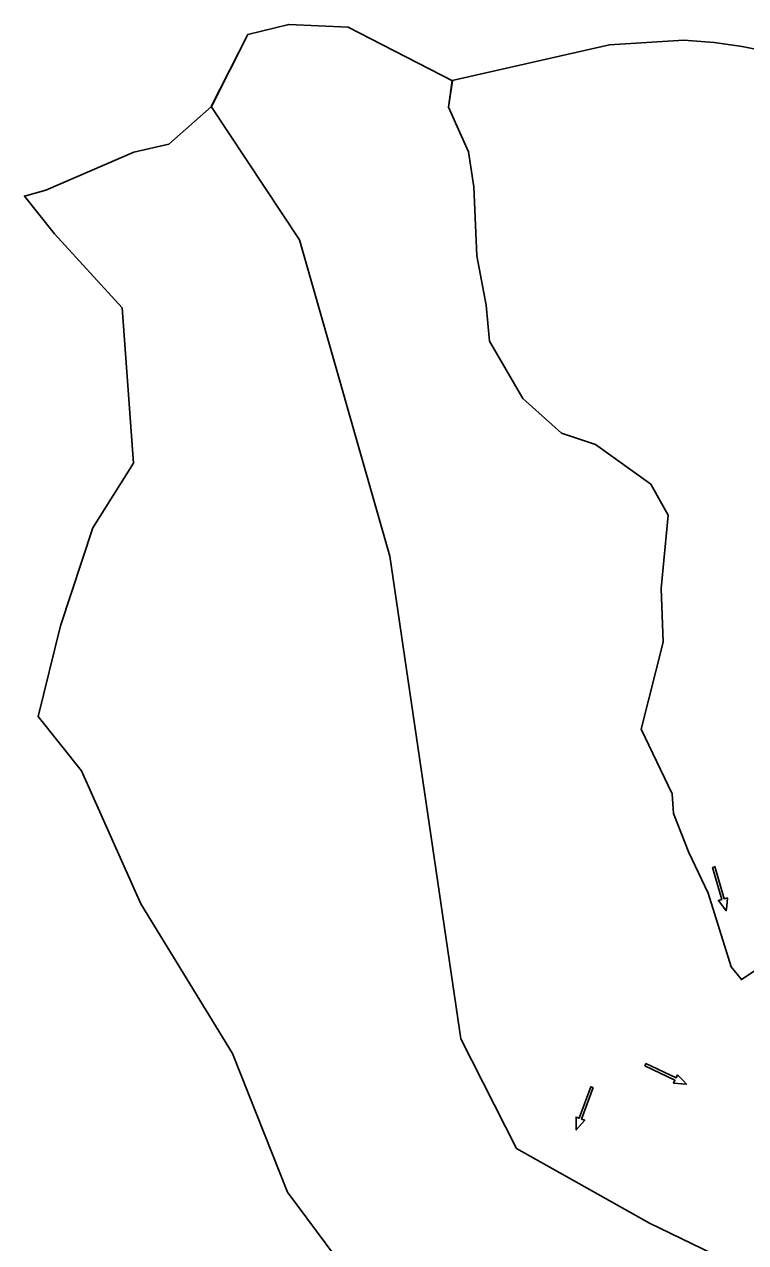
# Model space of a CAD drawing. Extents: x 465700 to 483515, y 488970 to 507540.
# Drawn here: x 480229 to 480987, y 489924 to 491204 of the extents above; entities that cross this region are included whole.
import ezdxf

# ---------------------------------------------------------------- set-up
doc = ezdxf.new("R2010")
doc.units = 0
for name, color, linetype in [('Default', 7, 'Continuous'), ('Exist Plan Preparation Drainage Flow Arrows', 7, 'Continuous'), ('Exist Plan Preparation Watershed Blue', 7, 'Continuous'), ('Scratch_Level_4', 7, 'Continuous')]:
    doc.layers.add(name, color=color, linetype=linetype)

# ---------------------------------------------------------------- blocks, each defined once
blk = doc.blocks.new('Existing ground flow arrow')
at = {"layer": 'Default'}
blk.add_line((2.5, -4.3), (2.5, -4.3), dxfattribs=at)
blk.add_lwpolyline([(-1.3, -47.2), (-1.3, -12.5), (-4.8, -12.5), (-1.7, -4.3), (0, 0), (1.7, -4.3), (4.8, -12.5), (1.3, -12.5), (1.3, -47.2), (0, -47.2)], close=True, dxfattribs=at)

msp = doc.modelspace()

# ---------------------------------------------------------------- linework, layer by layer
at = {"layer": 'Exist Plan Preparation Watershed Blue'}
msp.add_lwpolyline([(481006.6, 491175.7), (480983.3, 491180.2), (480983.3, 491180.2), (480953.8, 491184.5), (480922.2, 491186.9), (480843.8, 491182.2), (480678.6, 491144.6), (480674.7, 491116.8), (480695.7, 491069.7), (480701.3, 491033), (480704.6, 490960.6), (480714.4, 490908.7), (480717.8, 490871), (480752.8, 490810.8), (480793.4, 490774.2), (480829.2, 490762.3), (480887.2, 490720.6), (480905.5, 490688.1), (480898.1, 490611.1), (480900.4, 490554.9), (480877.2, 490463.3), (480909.8, 490395.5), (480911, 490375), (480927.3, 490333.9), (480947.7, 490291.1), (480971.6, 490213.7), (480982.5, 490200.5), (481022.6, 490226.9)], dxfattribs=at)
at = {"layer": 'Scratch_Level_4'}
for points in [[(480585.8, 489869.2), (480505.6, 489977.1), (480447.5, 490122.9), (480351.3, 490280), (480288.9, 490419.5), (480243.5, 490476.7), (480266.8, 490572), (480300.7, 490674.9), (480343.5, 490742.7), (480331.6, 490905.8), (480260.6, 490983.6), (480228.9, 491023.3), (480251.5, 491029.6), (480344.1, 491069.3), (480380.9, 491077.9), (480425.6, 491117.3), (480463.6, 491192.9), (480506.8, 491203.6), (480569.1, 491200.8), (480678.8, 491144.4), (480674.7, 491116.8), (480695.7, 491069.7), (480701.3, 491033), (480704.6, 490960.6), (480714.4, 490908.7), (480717.8, 490871), (480752.8, 490810.8), (480793.4, 490774.2), (480829.2, 490762.3), (480887.2, 490720.6), (480905.5, 490688.1), (480898.1, 490611.1), (480900.4, 490554.9), (480877.2, 490463.3), (480909.8, 490395.5), (480911, 490375), (480927.3, 490333.9), (480947.7, 490291.1), (480971.6, 490213.7), (480982.5, 490200.5), (481022.6, 490226.9)], [(481030.1, 489874.8), (480885.9, 489944.7), (480746.2, 490023.2), (480687.7, 490138.2), (480612.9, 490645), (480518.2, 490977.2), (480425.3, 491117.5), (480463.6, 491192.9), (480506.8, 491203.6), (480569.1, 491200.8), (480678.8, 491144.4), (480674.7, 491116.8), (480695.7, 491069.7), (480701.3, 491033), (480704.6, 490960.6), (480714.4, 490908.7), (480717.8, 490871), (480752.8, 490810.8), (480793.4, 490774.2), (480829.2, 490762.3), (480887.2, 490720.6), (480905.5, 490688.1), (480898.1, 490611.1), (480900.4, 490554.9), (480877.2, 490463.3), (480909.8, 490395.5), (480911, 490375), (480927.3, 490333.9), (480947.7, 490291.1), (480971.6, 490213.7), (480982.5, 490200.5), (481022.6, 490226.9)]]:
    msp.add_lwpolyline(points, dxfattribs=at)

# ---------------------------------------------------------------- block references
at = {"layer": 'Exist Plan Preparation Drainage Flow Arrows'}
for p, xscale, yscale, rotation in [((480966.6, 490272.7), 1.0124070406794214, 1.0124070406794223, -164.07929626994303), ((480924.7, 490090.5), 1.0124070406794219, 1.0124070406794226, -115.61498409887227), ((480809, 490042.5), 1.0124070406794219, 1.0124070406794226, 159.99399166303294)]:
    msp.add_blockref('Existing ground flow arrow', p, dxfattribs=dict(at, xscale=xscale, yscale=yscale, rotation=rotation))

doc.saveas('drawing.dxf')
